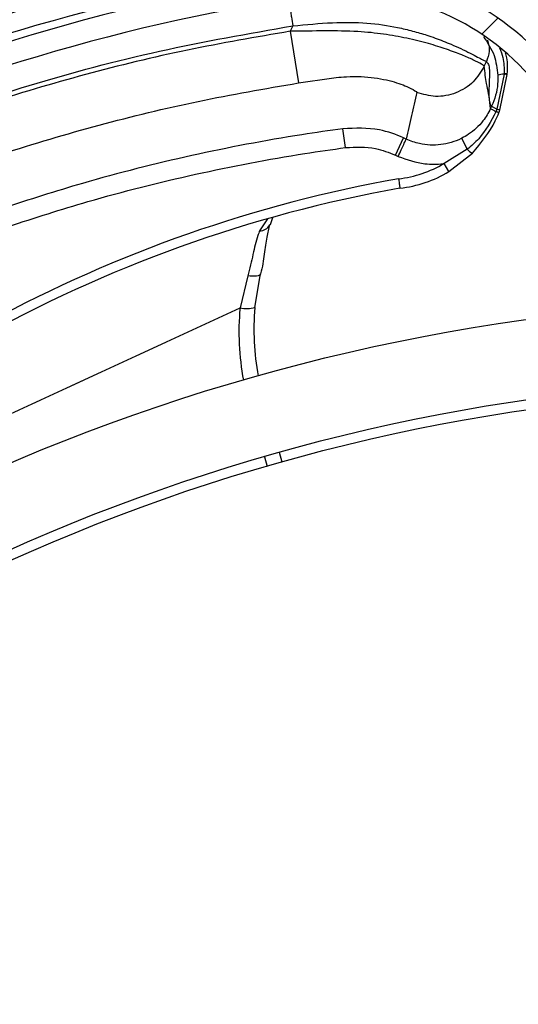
# Model space of a CAD drawing. Header units: inches. Extents: x 170 to 284, y 215 to 248.
# Tile 501 of 656: x 211.0309 to 211.0846, y 224.9663 to 225.0724. Entities that reach past the tile are written whole.
import ezdxf

# ---------------------------------------------------------------- set-up
doc = ezdxf.new("R2010")
doc.units = ezdxf.units.IN
doc.header["$LTSCALE"] = 0.25
doc.header["$MEASUREMENT"] = 0
doc.layers.add('ANNOTATIONS', color=1, linetype='Continuous')
doc.layers.add('RH FRONT OF HOOD', color=7, linetype='Continuous')
doc.styles.add('ARIAL', font='arial.ttf', dxfattribs={"height": 0.09375})
doc.dimstyles.new('STANDARD$0', dxfattribs={"dimtxt": 0.09375, "dimasz": 0.09375, "dimexe": 0.03125, "dimexo": 0.046875, "dimgap": 0.09, "dimtad": 0, "dimtih": 1, "dimtoh": 1, "dimdec": 4, "dimzin": 0, "dimdsep": 46, "dimtxsty": 'ARIAL', "dimcen": 0.09, "dimadec": 0, "dimazin": 0, "dimtfac": 1, "dimtdec": 4, "dimtofl": 0, "dimtmove": 0, "dimatfit": 1, "dimfxl": 1, "dimtolj": 1, "dimtzin": 0, "dimarcsym": 0})
pattern_1 = [(45, (200.7563139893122, 218.4993357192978), (-0.03026527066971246, 0.03026527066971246), [])]

# ---------------------------------------------------------------- blocks, each defined once
blk = doc.blocks.new('*D75')
at = {"layer": 'ANNOTATIONS', "color": 0, "lineweight": -2, "transparency": 16777216}
for p, q in [((209.9594651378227, 225.3844004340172), (209.9594651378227, 225.4781504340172)), ((210.5891923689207, 225.2906504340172), (209.9282151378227, 225.2906504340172)), ((211.1204829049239, 225.2379811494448), (209.9282151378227, 225.2379811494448)), ((209.9594651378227, 225.1442311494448), (209.9594651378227, 225.0504811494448)), ((209.9594651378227, 225.0504811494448), (209.8657151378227, 225.0504811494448))]:
    blk.add_line(p, q, dxfattribs=at)
at = {"layer": 'ANNOTATIONS', "color": 0, "transparency": 16777216}
for points in [[(209.9438401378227, 225.3844004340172), (209.9750901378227, 225.3844004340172), (209.9594651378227, 225.2906504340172)], [(209.9438401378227, 225.1442311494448), (209.9750901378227, 225.1442311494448), (209.9594651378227, 225.2379811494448)]]:
    blk.add_solid(points, dxfattribs=at)
at = {"layer": 'defpoints', "color": 0, "transparency": 16777216}
for p in [(210.6360673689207, 225.2906504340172), (209.9594651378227, 225.2379811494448), (211.1673579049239, 225.2379811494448)]:
    blk.add_point(p, dxfattribs=at)
at = {"layer": 'ANNOTATIONS', "color": 0, "transparency": 16777216, "insert": (209.6118125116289, 225.0504811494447), "char_height": 0.09375, "attachment_point": 5, "style": 'ARIAL'}
blk.add_mtext('\\A1;2 5/8"', dxfattribs=at)
blk = doc.blocks.new('*D76')
at = {"layer": 'ANNOTATIONS', "color": 0, "lineweight": -2, "transparency": 16777216}
for p, q in [((210.6277843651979, 225.6576941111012), (210.6277843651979, 226.3915711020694)), ((212.2068141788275, 224.9942942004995), (212.2068141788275, 226.3915711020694)), ((210.7215343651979, 226.3603211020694), (211.1070251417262, 226.3603211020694)), ((212.1130641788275, 226.3603211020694), (211.7275734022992, 226.3603211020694))]:
    blk.add_line(p, q, dxfattribs=at)
at = {"layer": 'ANNOTATIONS', "color": 0, "transparency": 16777216}
for points in [[(210.7215343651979, 226.3759461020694), (210.7215343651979, 226.3446961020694), (210.6277843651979, 226.3603211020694)], [(212.1130641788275, 226.3759461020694), (212.1130641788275, 226.3446961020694), (212.2068141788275, 226.3603211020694)]]:
    blk.add_solid(points, dxfattribs=at)
at = {"layer": 'defpoints', "color": 0, "transparency": 16777216}
for p in [(212.2068141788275, 226.3603211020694), (210.6277843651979, 225.6108191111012), (212.2068141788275, 224.9474192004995)]:
    blk.add_point(p, dxfattribs=at)
at = {"layer": 'ANNOTATIONS', "color": 0, "transparency": 16777216, "insert": (211.4172992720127, 226.3603211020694), "char_height": 0.09375, "attachment_point": 5, "style": 'ARIAL'}
blk.add_mtext('\\A1;DIM "A"', dxfattribs=at)

msp = doc.modelspace()

# ---------------------------------------------------------------- hatches: boundary and pattern name
at = {"layer": 'RH FRONT OF HOOD'}
h = msp.add_hatch(dxfattribs=at)
h.set_pattern_fill('ANSI31', color=256, scale=0.34241245, angle=2.8e-322, style=0)
h.set_pattern_definition([(45, (200.7896657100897, 218.4993357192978), (-0.03026527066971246, 0.03026527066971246), [])])
edge = h.paths.add_edge_path(flags=0)
edge.add_arc((211.0763061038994, 224.3915581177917), 0.021400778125, 89.9999999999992, 390.52248781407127, ccw=False)
edge.add_line((211.0763061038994, 224.4129588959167), (211.1490687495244, 224.4129588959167))
edge.add_arc((211.1490687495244, 224.8238538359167), 0.4108949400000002, 270, 450.0000000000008)
edge.add_line((211.1490687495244, 225.2347487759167), (210.6654111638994, 225.2347487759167))
edge.add_arc((210.6654111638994, 225.2390289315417), 0.004280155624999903, 180.0000000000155, 269.9999999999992, ccw=False)
edge.add_line((210.6611310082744, 225.2390289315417), (210.6611310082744, 225.2818304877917))
edge.add_arc((210.6654111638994, 225.2818304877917), 0.004280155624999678, 360, 540, ccw=False)
edge.add_line((210.6696913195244, 225.2818304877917), (210.6696913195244, 225.2390289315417))
edge.add_line((210.6696913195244, 225.2390289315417), (210.6664589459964, 225.2390289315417))
edge.add_line((210.6664589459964, 225.2390289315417), (210.6664589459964, 225.2818304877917))
edge.add_arc((210.6654111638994, 225.2818304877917), 0.001047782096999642, 360, 540.0000000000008)
edge.add_line((210.6643633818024, 225.2818304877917), (210.6643633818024, 225.2390289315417))
edge.add_arc((210.6654111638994, 225.2390289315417), 0.001047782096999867, 180, 270)
edge.add_line((210.6654111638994, 225.2379811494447), (211.1490687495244, 225.2379811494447))
edge.add_arc((211.1490687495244, 224.8238538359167), 0.4141273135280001, 269.9999999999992, 450, ccw=False)
edge.add_line((211.1490687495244, 224.4097265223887), (211.0763061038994, 224.4097265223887))
edge.add_arc((211.0763061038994, 224.3915581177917), 0.018168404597, 450.0000000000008, 750.5224878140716)
edge.add_arc((211.0910543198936, 224.4002532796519), 0.001047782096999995, 390.5224878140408, 495.0000000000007)
edge.add_line((211.0903134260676, 224.4009941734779), (211.0816182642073, 224.3922990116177))
edge.add_line((211.0816182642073, 224.3922990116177), (211.0793326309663, 224.3945846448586))
edge.add_line((211.0793326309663, 224.3945846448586), (211.0880277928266, 224.4032798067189))
edge.add_arc((211.0910543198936, 224.4002532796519), 0.004280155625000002, 390.522487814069, 495.0000000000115, ccw=False)
h = msp.add_hatch(dxfattribs=at)
h.set_pattern_fill('ANSI31', color=256, scale=0.34241245, style=0)
h.set_pattern_definition(pattern_1)
edge = h.paths.add_edge_path(flags=0)
edge.add_line((211.1157170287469, 225.2304686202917), (210.7733045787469, 225.2304686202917))
edge.add_line((210.7733045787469, 225.2304686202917), (210.7733045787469, 225.2347487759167))
edge.add_line((210.7733045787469, 225.2347487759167), (211.1157170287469, 225.2347487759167))
edge.add_arc((211.1157170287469, 224.8238538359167), 0.4108949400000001, 269.9999999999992, 450, ccw=False)
edge.add_line((211.1157170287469, 224.4129588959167), (211.0429543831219, 224.4129588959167))
edge.add_line((211.0429543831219, 224.4129588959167), (211.0429543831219, 224.4172390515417))
edge.add_line((211.0429543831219, 224.4172390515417), (211.1157170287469, 224.4172390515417))
edge.add_arc((211.1157170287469, 224.8238538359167), 0.406614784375, 270, 450.0000000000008)
h = msp.add_hatch(dxfattribs=at)
h.set_pattern_fill('ANSI31', color=256, scale=0.34241245, angle=2.8e-322, style=0)
h.set_pattern_definition(pattern_1)
edge = h.paths.add_edge_path(flags=0)
edge.add_arc((210.9334444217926, 224.9939066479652), 0.001712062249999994, 384.7692737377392, 406.9796940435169)
edge.add_line((210.9346124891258, 224.9951583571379), (210.9362594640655, 224.9969232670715))
edge.add_arc((210.9334444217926, 224.9939066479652), 0.004126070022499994, 384.76927373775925, 406.97969404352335, ccw=False)
edge.add_arc((210.9253607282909, 224.9901767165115), 0.01302879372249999, 336.2454411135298, 384.7692737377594, ccw=False)
edge.add_arc((210.9207214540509, 224.9927121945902), 0.01830194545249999, 294.76927373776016, 334.8306467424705, ccw=False)
edge.add_arc((210.9234615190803, 224.9867737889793), 0.01176186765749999, 226.9101314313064, 294.76927373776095, ccw=False)
edge.add_arc((210.9254540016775, 224.9902197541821), 0.01566536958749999, 170.0263417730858, 230.2000735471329, ccw=False)
edge.add_arc((210.9350175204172, 224.9888627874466), 0.02532140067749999, 507.6235219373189, 530.7502070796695, ccw=False)
edge.add_arc((210.9258202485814, 224.9935941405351), 0.01504902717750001, 466.9249921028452, 504.08392337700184, ccw=False)
edge.add_arc((210.9298152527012, 224.9817485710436), 0.02754708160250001, 388.07777688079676, 467.701847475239, ccw=False)
edge.add_arc((210.9612224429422, 224.9998227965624), 0.008748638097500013, 215.7278926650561, 362.7107059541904)
edge.add_arc((211.0261599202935, 225.0079139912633), 0.05672062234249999, 114.33990946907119, 187.7791734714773, ccw=False)
edge.add_arc((211.0935835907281, 224.8646505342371), 0.2150521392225, 458.19530130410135, 474.9753273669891, ccw=False)
edge.add_arc((211.0660354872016, 225.0488261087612), 0.02884824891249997, 399.92811720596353, 456.1830305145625, ccw=False)
edge.add_arc((211.1083046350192, 225.0874112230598), 0.0284373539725, 224.8898676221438, 278.4883413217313)
edge.add_arc((211.1098912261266, 225.0740018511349), 0.01494630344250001, 280.0607145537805, 335.3164658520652)
edge.add_arc((211.1068088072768, 225.0763506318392), 0.0187470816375, 332.7271482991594, 366.2088897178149)
edge.add_arc((211.1121251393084, 225.0763524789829), 0.0134739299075, 368.6468311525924, 407.0429194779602)
edge.add_arc((211.1174228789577, 225.0816252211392), 0.006011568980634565, 409.7518063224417, 430.4868473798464)
edge.add_arc((211.1149344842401, 225.0696918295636), 0.01816498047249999, 435.6685338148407, 474.7692737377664)
edge.add_arc((211.1119075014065, 225.0762520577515), 0.01094007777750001, 474.7692737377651, 564.7692737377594)
edge.add_arc((211.1036683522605, 225.0724503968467), 0.001866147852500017, 204.7692737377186, 220.4115201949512)
edge.add_line((211.1022474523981, 225.071240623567), (211.1004094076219, 225.0696756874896))
edge.add_arc((211.1036683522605, 225.0724503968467), 0.004280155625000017, 204.769273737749, 220.4115201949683, ccw=False)
edge.add_arc((211.1119075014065, 225.0762520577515), 0.01335408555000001, 114.76927373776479, 204.7692737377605, ccw=False)
edge.add_arc((211.1149344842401, 225.0696918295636), 0.020578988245, 435.38063204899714, 474.7692737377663, ccw=False)
edge.add_arc((211.1174228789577, 225.0816252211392), 0.008425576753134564, 409.34694092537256, 431.2689846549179, ccw=False)
edge.add_arc((211.1121251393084, 225.0763524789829), 0.01588793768, 368.45957599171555, 407.2398544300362, ccw=False)
edge.add_arc((211.1068088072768, 225.0763506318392), 0.02116108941, 332.8738045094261, 366.34644547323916, ccw=False)
edge.add_arc((211.1098912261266, 225.0740018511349), 0.01736031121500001, 279.9495218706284, 335.13512706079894, ccw=False)
edge.add_arc((211.1083046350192, 225.0874112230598), 0.030851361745, 224.687431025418, 278.5488113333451, ccw=False)
edge.add_arc((211.0660354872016, 225.0488261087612), 0.02643424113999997, 399.7109832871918, 456.0928868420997)
edge.add_arc((211.0935835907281, 224.8646505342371), 0.21263813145, 458.2069421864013, 474.9789632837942)
edge.add_arc((211.0261599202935, 225.0079139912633), 0.05430661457, 474.3259003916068, 547.8838086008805)
edge.add_arc((210.9612224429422, 224.9998227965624), 0.01116264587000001, 214.8303126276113, 363.29836093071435, ccw=False)
edge.add_arc((210.9298152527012, 224.9817485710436), 0.02513307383, 387.7406739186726, 467.7399315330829)
edge.add_arc((210.9258202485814, 224.9935941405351), 0.01263501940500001, 466.8523210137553, 503.7519705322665)
edge.add_arc((210.9350175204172, 224.9888627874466), 0.022907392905, 507.8135800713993, 530.7889889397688)
edge.add_arc((210.9254540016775, 224.9902197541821), 0.01325136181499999, 529.9615141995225, 590.5045235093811)
edge.add_arc((210.9234615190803, 224.9867737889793), 0.009347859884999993, 226.49179786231, 294.7692737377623)
edge.add_arc((210.9207214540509, 224.9927121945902), 0.01588793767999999, 294.7692737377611, 334.7214526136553)
edge.add_arc((210.9253607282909, 224.9901767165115), 0.01061478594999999, 336.4037750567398, 384.7692737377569)
h = msp.add_hatch(dxfattribs=at)
h.set_pattern_fill('ANSI32', color=256, scale=0.34241245, angle=2.8e-322, style=0)
h.set_pattern_definition([(45, (200.7563139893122, 218.4993357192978), (-0.09079581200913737, 0.09079581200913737), []), (45, (200.8168445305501, 218.4993357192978), (-0.09079581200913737, 0.09079581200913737), [])])
edge = h.paths.add_edge_path(flags=0)
edge.add_arc((211.115717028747, 224.8238538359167), 0.2182879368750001, 180, 540, ccw=False)
edge = h.paths.add_edge_path(flags=0)
edge.add_arc((211.115717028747, 224.8238538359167), 0.2097276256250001, 180, 540, ccw=False)

# ---------------------------------------------------------------- linework, layer by layer
for p, q in [((211.060322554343, 225.0717228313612), (211.0600521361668, 225.0711433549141)), ((211.0600521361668, 225.0711433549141), (211.0609214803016, 225.065564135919)), ((211.0809643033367, 225.0673799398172), (211.0811921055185, 225.0678680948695)), ((211.0830984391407, 225.0665054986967), (211.082324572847, 225.062730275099)), ((211.0824232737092, 225.066400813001), (211.0824233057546, 225.0664000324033)), ((211.0826417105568, 225.0626359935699), (211.0834354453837, 225.0664619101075)), ((211.0830984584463, 225.0665064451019), (211.0830984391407, 225.0665054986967)), ((211.0830994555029, 225.0665753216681), (211.0830984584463, 225.0665064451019)), ((211.0830994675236, 225.0665763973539), (211.0830994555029, 225.0665753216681)), ((211.0834354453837, 225.0664619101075), (211.083435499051, 225.0664629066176)), ((211.083435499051, 225.0664629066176), (211.0834390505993, 225.0665323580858)), ((211.0834390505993, 225.0665323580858), (211.0834390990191, 225.0665333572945)), ((211.0816279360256, 225.0628010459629), (211.0815396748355, 225.0637860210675)), ((211.082324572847, 225.062730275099), (211.0822175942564, 225.0624713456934)), ((211.0660065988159, 225.0586029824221), (211.0657313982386, 225.0606377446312)), ((211.0713842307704, 225.0577842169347), (211.0722525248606, 225.0596448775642)), ((211.0725468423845, 225.0595075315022), (211.0722525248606, 225.0596448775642)), ((211.0791274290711, 225.0584156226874), (211.0785240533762, 225.0596059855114)), ((211.0713842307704, 225.0577842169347), (211.0716785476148, 225.0576468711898)), ((211.0791274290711, 225.0584156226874), (211.0766226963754, 225.056894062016)), ((211.0771524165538, 225.0560139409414), (211.0796954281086, 225.0580139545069)), ((211.0771524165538, 225.0560139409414), (211.0766226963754, 225.056894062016)), ((211.0575903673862, 225.0509153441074), (211.0567410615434, 225.0496406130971)), ((211.0581205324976, 225.0510383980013), (211.0578628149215, 225.0502658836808)), ((211.0562429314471, 225.0413622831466), (211.0568462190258, 225.0449890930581)), ((211.0554636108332, 225.0447770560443), (211.0546320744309, 225.0413202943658)), ((210.9952299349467, 225.0139113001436), (211.0546320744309, 225.0413202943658)), ((211.0591672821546, 225.0247023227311), (211.0588706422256, 225.0257304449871)), ((211.0572569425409, 225.0252690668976), (211.0575535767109, 225.0242409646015))]:
    msp.add_line(p, q, dxfattribs=at)
at = {"layer": 'RH FRONT OF HOOD', "flags": 128}
msp.add_lwpolyline([(211.0568462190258, 225.0449890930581), (211.056802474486, 225.0449071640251), (211.0567143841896, 225.0448384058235), (211.0565843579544, 225.0447846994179), (211.0564159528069, 225.0447475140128), (211.0562137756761, 225.0447278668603), (211.0559833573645, 225.0447262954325), (211.0557310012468, 225.0447428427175), (211.0554636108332, 225.0447770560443)], dxfattribs=at)
at = {"layer": 'RH FRONT OF HOOD'}
for radius in [0.218287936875, 0.2097276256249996, 0.20865758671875]:
    msp.add_circle((211.1157170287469, 224.8238538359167), radius, dxfattribs=at)
for centre, radius, start, end in [((211.0923126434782, 224.8641028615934), 0.2160622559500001, 95.86225241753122, 111.3285798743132), ((211.0935835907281, 224.8646505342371), 0.2150521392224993, 98.19530130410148, 114.9753273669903), ((211.0923126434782, 224.8641028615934), 0.2180957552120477, 101.9484969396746, 112.0222083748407), ((211.0660354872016, 225.0488261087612), 0.02884824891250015, 39.92811720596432, 96.18303051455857), ((211.0935835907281, 224.8646505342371), 0.2126381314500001, 98.20694218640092, 114.9789632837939), ((211.0660354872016, 225.0488261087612), 0.02643424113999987, 39.7109832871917, 96.09288684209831), ((211.0831048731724, 225.0642547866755), 0.002251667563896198, 90.1632289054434, 107.620369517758), ((211.0831046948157, 225.0642518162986), 0.002253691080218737, 90.15903876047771, 107.5984193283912), ((211.0830613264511, 225.0648939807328), 0.001611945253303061, 76.5797564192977, 88.68073162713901), ((211.0830613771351, 225.0648930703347), 0.001613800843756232, 76.59536649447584, 88.68336316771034), ((211.0830736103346, 225.0650074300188), 0.001568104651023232, 76.5235403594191, 89.05562035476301), ((211.0830738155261, 225.0650124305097), 0.001564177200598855, 76.4949679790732, 89.06032572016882), ((211.0801668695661, 225.0592830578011), 0.001353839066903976, 219.8457135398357, 249.6211751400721), ((211.0704426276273, 225.0671621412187), 0.01198443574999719, 276.110371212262, 301.0425548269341), ((211.0704426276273, 225.0671621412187), 0.01301167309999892, 276.271831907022, 301.0425548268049), ((211.0974436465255, 224.9109688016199), 0.146552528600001, 100.1098921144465, 136.7878487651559), ((211.0974436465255, 224.9109688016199), 0.1455252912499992, 100.1236983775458, 138.6398240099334), ((211.0568067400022, 225.0507609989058), 0.001122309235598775, 266.6450871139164, 334.716108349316), ((211.0822446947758, 225.0387133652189), 0.02773540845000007, 174.6066469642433, 190.7771963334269), ((211.055345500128, 225.0448708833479), 0.003621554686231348, 258.6387502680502, 284.3475300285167), ((211.0821510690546, 225.0389162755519), 0.02602334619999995, 174.6066469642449, 190.9252884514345)]:
    msp.add_arc(centre, radius, start, end, dxfattribs=at)
for points, knots in [([(211.0599314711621, 225.0742609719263), (211.0599366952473, 225.0742270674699), (211.0599447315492, 225.0741749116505), (211.0599934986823, 225.0738584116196), (211.060043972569, 225.0735308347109), (211.060106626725, 225.0731242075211), (211.0601976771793, 225.0725332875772), (211.0602733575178, 225.0720421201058), (211.060322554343, 225.0717228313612)], [0, 0, 0, 0, 0.2394568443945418, 0.3683606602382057, 0.5000000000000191, 0.6316393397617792, 0.7605431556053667, 1, 1, 1, 1]), ([(211.0051436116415, 225.0551965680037), (211.0095029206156, 225.0570992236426), (211.0182441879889, 225.0609144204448), (211.0319110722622, 225.0654478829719), (211.0459334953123, 225.069212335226), (211.0555184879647, 225.070884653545), (211.060322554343, 225.0717228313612)], [0, 0, 0, 0, 0.2468628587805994, 0.4950083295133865, 0.7468945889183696, 1, 1, 1, 1]), ([(211.060322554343, 225.0717228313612), (211.0617536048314, 225.071859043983), (211.0644550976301, 225.0721161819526), (211.0683016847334, 225.0721120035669), (211.0711630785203, 225.0716675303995), (211.0732672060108, 225.0711714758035), (211.0745978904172, 225.0707779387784), (211.0756818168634, 225.070406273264), (211.0765612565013, 225.0700754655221), (211.0775044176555, 225.069690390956), (211.0785127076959, 225.0692373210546), (211.0798103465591, 225.0685923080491), (211.0809151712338, 225.0680117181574), (211.081105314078, 225.0679131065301), (211.0811921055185, 225.0678680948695)], [0, 0, 0, 0, 0.1307156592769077, 0.2467609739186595, 0.3577928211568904, 0.4170971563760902, 0.4791482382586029, 0.5177152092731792, 0.559089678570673, 0.603294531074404, 0.6633484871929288, 0.7353692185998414, 0.8792082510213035, 1, 1, 1, 1]), ([(211.0600521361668, 225.0711433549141), (211.0563478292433, 225.0705069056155), (211.0489284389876, 225.0692321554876), (211.0379544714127, 225.066567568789), (211.0271256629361, 225.0633453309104), (211.01674260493, 225.059667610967), (211.0100799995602, 225.0568077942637), (211.0068811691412, 225.0554347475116)], [0, 0, 0, 0, 0.2027568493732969, 0.4061035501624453, 0.6088604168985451, 0.8122072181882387, 1, 1, 1, 1]), ([(211.0809643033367, 225.0673799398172), (211.0809023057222, 225.0674387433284), (211.0807763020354, 225.0675582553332), (211.0798841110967, 225.0680149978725), (211.0785831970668, 225.0685832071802), (211.0769657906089, 225.0691919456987), (211.0749722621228, 225.0698225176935), (211.0726878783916, 225.0703930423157), (211.0701248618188, 225.0708514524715), (211.0671649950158, 225.0711689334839), (211.0637699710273, 225.0711841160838), (211.0613019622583, 225.0711570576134), (211.0600521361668, 225.0711433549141)], [0, 0, 0, 0, 0.1094013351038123, 0.2223468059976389, 0.3151791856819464, 0.4102231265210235, 0.5012749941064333, 0.5946006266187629, 0.6834485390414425, 0.7745330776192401, 0.8858211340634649, 1, 1, 1, 1]), ([(211.0808609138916, 225.0705914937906), (211.0813046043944, 225.0699246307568), (211.082155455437, 225.0686458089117), (211.0823365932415, 225.0671274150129), (211.0824232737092, 225.066400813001)], [0, 0, 0, 0, 0.5214667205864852, 0.9999999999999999, 0.9999999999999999, 0.9999999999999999, 0.9999999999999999]), ([(211.0813101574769, 225.0701670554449), (211.0813641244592, 225.0699825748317), (211.0814763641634, 225.0695988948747), (211.0815101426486, 225.0688028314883), (211.081317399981, 225.0682363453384), (211.0811921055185, 225.0678680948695)], [0, 0, 0, 0, 0.2447599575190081, 0.509048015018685, 1, 1, 1, 1]), ([(211.0826162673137, 225.0693442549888), (211.0827519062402, 225.0689991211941), (211.0830994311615, 225.068114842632), (211.0830994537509, 225.0671591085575), (211.0830994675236, 225.0665763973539)], [0, 0, 0, 0, 0.3902998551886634, 1, 1, 1, 1]), ([(211.0834390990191, 225.0665333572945), (211.0834718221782, 225.0671264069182), (211.0835149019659, 225.0679071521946), (211.0833114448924, 225.0686529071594), (211.0832625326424, 225.06883219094)], [0, 0, 0, 0, 0.7595942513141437, 0.9999999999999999, 0.9999999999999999, 0.9999999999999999, 0.9999999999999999]), ([(211.0809643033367, 225.0673799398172), (211.080604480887, 225.0667853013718), (211.0798570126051, 225.0655500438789), (211.0779450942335, 225.0643827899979), (211.0757469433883, 225.0639497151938), (211.0743602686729, 225.0643540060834), (211.0736927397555, 225.064548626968)], [0, 0, 0, 0, 0.2406941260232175, 0.4999999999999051, 0.759305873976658, 1, 1, 1, 1]), ([(211.0815396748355, 225.0637860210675), (211.0815042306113, 225.0640017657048), (211.0814064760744, 225.0645967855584), (211.0811491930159, 225.065654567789), (211.0810344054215, 225.0667257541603), (211.0809643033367, 225.0673799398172)], [0, 0, 0, 0, 0.1812946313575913, 0.5000073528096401, 1, 1, 1, 1]), ([(211.0811921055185, 225.0678680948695), (211.081272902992, 225.0677877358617), (211.0814425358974, 225.0676190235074), (211.0815184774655, 225.0669913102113), (211.081518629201, 225.0661603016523), (211.0814774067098, 225.0652609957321), (211.0814418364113, 225.0643663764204), (211.0814758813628, 225.0639151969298), (211.0814931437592, 225.0636864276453)], [0, 0, 0, 0, 0.1574760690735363, 0.3306182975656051, 0.4911886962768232, 0.6742546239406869, 0.8348317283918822, 1, 1, 1, 1]), ([(211.0609214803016, 225.065564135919), (211.0622866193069, 225.0657672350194), (211.0636517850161, 225.0659703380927), (211.0649870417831, 225.0661411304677), (211.0649870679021, 225.0661411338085)], [0, 0, 0, 0, 0.9999804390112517, 1, 1, 1, 1]), ([(211.0649870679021, 225.0661411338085), (211.0649870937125, 225.0661411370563), (211.0653606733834, 225.0661881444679), (211.0668467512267, 225.0663237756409), (211.0693389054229, 225.0661800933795), (211.0717100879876, 225.0655838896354), (211.073373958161, 225.0648699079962), (211.0735791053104, 225.0646631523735), (211.0736927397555, 225.064548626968)], [0, 0, 0, 0, 4.497367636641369e-06, 0.06509473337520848, 0.2616701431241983, 0.4753105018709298, 0.7093656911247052, 1, 1, 1, 1]), ([(211.0824233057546, 225.0664000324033), (211.0824239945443, 225.066092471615), (211.0824265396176, 225.0649560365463), (211.0821061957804, 225.0638234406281), (211.081755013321, 225.0630728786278), (211.0817550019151, 225.0630728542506)], [0, 0, 0, 0, 0.270630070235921, 0.9999763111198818, 1, 1, 1, 1]), ([(211.0091834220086, 225.0502788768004), (211.0091834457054, 225.0502788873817), (211.012275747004, 225.0516596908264), (211.018784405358, 225.0543731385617), (211.0288745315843, 225.0579804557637), (211.0394097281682, 225.0611074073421), (211.0500922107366, 225.0637033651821), (211.0573117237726, 225.0649438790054), (211.0609214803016, 225.065564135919)], [0, 0, 0, 0, 1.439079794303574e-06, 0.1877923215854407, 0.3908439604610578, 0.5938956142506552, 0.7969478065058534, 1, 1, 1, 1]), ([(211.0736927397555, 225.064548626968), (211.0734943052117, 225.0637156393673), (211.0730974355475, 225.0620496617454), (211.0727302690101, 225.0603549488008), (211.0725466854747, 225.0595075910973)], [0, 0, 0, 0, 0.4999992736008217, 1, 1, 1, 1]), ([(211.0814931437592, 225.0636864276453), (211.0815090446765, 225.0635907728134), (211.08154102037, 225.06339841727), (211.0816249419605, 225.0631866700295), (211.0817118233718, 225.0631109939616), (211.0817551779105, 225.0630732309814)], [0, 0, 0, 0, 0.3313600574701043, 0.6663431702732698, 0.9999999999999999, 0.9999999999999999, 0.9999999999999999, 0.9999999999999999]), ([(211.0817551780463, 225.0630732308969), (211.0817235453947, 225.0630055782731), (211.0816811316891, 225.0629148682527), (211.0816387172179, 225.0628241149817), (211.0816279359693, 225.0628010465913)], [0, 0, 0, 0, 0.7458120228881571, 1, 1, 1, 1]), ([(211.082324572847, 225.062730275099), (211.0823024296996, 225.0627418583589), (211.0821693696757, 225.0628114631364), (211.0819676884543, 225.0629216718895), (211.0817871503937, 225.063031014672), (211.0817657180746, 225.0630589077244), (211.0817550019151, 225.0630728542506)], [0, 0, 0, 0, 0.06239373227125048, 0.3749291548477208, 0.6874645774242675, 1, 1, 1, 1]), ([(211.0816299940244, 225.0628054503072), (211.0816299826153, 225.0628054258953), (211.0814101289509, 225.0623350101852), (211.0807580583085, 225.0612807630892), (211.0796382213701, 225.0602237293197), (211.0787691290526, 225.0597418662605), (211.0785240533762, 225.0596059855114)], [0, 0, 0, 0, 1.78267336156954e-05, 0.3435204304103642, 0.814879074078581, 1, 1, 1, 1]), ([(211.0822174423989, 225.0624710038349), (211.0816713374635, 225.0614389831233), (211.0808590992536, 225.0599040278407), (211.0795547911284, 225.0587829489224), (211.0791274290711, 225.0584156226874)], [0, 0, 0, 0, 0.672345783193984, 0.9999999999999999, 0.9999999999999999, 0.9999999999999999, 0.9999999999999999]), ([(211.0796954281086, 225.0580139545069), (211.0806149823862, 225.0591137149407), (211.0817403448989, 225.0604596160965), (211.0824133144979, 225.0620675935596), (211.0825363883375, 225.0623616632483)], [0, 0, 0, 0, 0.8171182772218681, 1, 1, 1, 1]), ([(211.0822175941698, 225.0624713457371), (211.0821948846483, 225.0624828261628), (211.0820584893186, 225.0625517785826), (211.0818509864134, 225.0626600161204), (211.0816638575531, 225.0627651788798), (211.0816399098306, 225.0627890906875), (211.0816279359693, 225.0628010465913)], [0, 0, 0, 0, 0.06242876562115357, 0.3749525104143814, 0.6874762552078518, 1, 1, 1, 1]), ([(211.0825363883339, 225.0623616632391), (211.0825364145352, 225.0623617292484), (211.0825725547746, 225.0624527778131), (211.0826071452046, 225.0625444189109), (211.0826417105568, 225.0626359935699)], [0, 0, 0, 0, 0.0007249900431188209, 0.9999999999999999, 0.9999999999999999, 0.9999999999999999, 0.9999999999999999]), ([(211.0722525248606, 225.0596448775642), (211.0722525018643, 225.0596448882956), (211.0714290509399, 225.0600291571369), (211.0692950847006, 225.060778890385), (211.0670548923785, 225.0606901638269), (211.0657313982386, 225.0606377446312)], [0, 0, 0, 0, 1.14279555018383e-05, 0.4092118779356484, 1, 1, 1, 1]), ([(211.0657313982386, 225.0606377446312), (211.0642542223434, 225.0604276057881), (211.0587852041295, 225.0596495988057), (211.0493809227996, 225.0578380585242), (211.0386093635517, 225.0551439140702), (211.0318855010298, 225.0529790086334), (211.0290145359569, 225.0520546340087)], [0, 0, 0, 0, 0.1185397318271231, 0.4388752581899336, 0.7604101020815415, 0.9999999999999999, 0.9999999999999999, 0.9999999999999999, 0.9999999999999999]), ([(211.029669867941, 225.0501087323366), (211.0325111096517, 225.0510235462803), (211.0391511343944, 225.0531614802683), (211.0498107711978, 225.0558290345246), (211.0591175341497, 225.0576229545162), (211.0645447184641, 225.0583950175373), (211.0660065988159, 225.0586029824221)], [0, 0, 0, 0, 0.2395900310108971, 0.5599255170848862, 0.8814604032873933, 1, 1, 1, 1]), ([(211.0660065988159, 225.0586029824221), (211.0671027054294, 225.0586553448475), (211.0689599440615, 225.0587440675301), (211.0706795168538, 225.0580632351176), (211.0713842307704, 225.0577842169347)], [0, 0, 0, 0, 0.5901808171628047, 1, 1, 1, 1]), ([(211.0785240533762, 225.0596059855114), (211.0785041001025, 225.0595959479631), (211.0778005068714, 225.0592420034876), (211.0762794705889, 225.0587875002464), (211.0742114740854, 225.058885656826), (211.0730013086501, 225.0592955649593), (211.0725467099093, 225.0595075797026), (211.0725466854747, 225.0595075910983)], [0, 0, 0, 0, 0.01087401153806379, 0.3834398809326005, 0.7558119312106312, 0.9999868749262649, 1, 1, 1, 1]), ([(211.071678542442, 225.0576468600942), (211.0726248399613, 225.0573105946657), (211.0741918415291, 225.0567537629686), (211.0759033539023, 225.056800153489), (211.0765864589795, 225.0568893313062), (211.0766226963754, 225.056894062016)], [0, 0, 0, 0, 0.5907811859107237, 0.9782917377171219, 1, 1, 1, 1]), ([(211.0717182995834, 225.0552457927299), (211.0717196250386, 225.0552364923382), (211.0717303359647, 225.0551613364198), (211.0717572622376, 225.0549726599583), (211.071796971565, 225.0546952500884), (211.0718340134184, 225.0544373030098), (211.0718592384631, 225.0542620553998), (211.0718624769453, 225.0542395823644), (211.0718640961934, 225.0542283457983)], [0, 0, 0, 0, 0.01753608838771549, 0.1417080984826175, 0.3563943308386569, 0.5709646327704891, 0.7854813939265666, 1, 1, 1, 1]), ([(211.0578296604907, 225.0502942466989), (211.0577152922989, 225.0498634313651), (211.0574687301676, 225.0489346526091), (211.0572373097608, 225.0471083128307), (211.0570526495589, 225.0456493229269), (211.0568031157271, 225.0448506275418), (211.0567788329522, 225.0447729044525)], [0, 0, 0, 0, 0.2839420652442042, 0.6121401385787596, 0.962256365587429, 1, 1, 1, 1]), ([(211.0567410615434, 225.0496406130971), (211.056674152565, 225.0494665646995), (211.056370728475, 225.0486772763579), (211.0560427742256, 225.0471023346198), (211.0556584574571, 225.0455593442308), (211.0554636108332, 225.0447770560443)], [0, 0, 0, 0, 0.1223980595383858, 0.5550603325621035, 1, 1, 1, 1])]:
    msp.add_open_spline(points, degree=3, knots=knots, dxfattribs=at)
for points in [[(211.0825364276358, 225.062361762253), (211.0825319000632, 225.0623619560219), (211.082522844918, 225.0623623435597), (211.0824569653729, 225.0623839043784), (211.0823581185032, 225.0624189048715), (211.0822644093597, 225.0624538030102), (211.0822175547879, 225.0624712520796)], [(211.0826417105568, 225.0626359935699), (211.0826370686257, 225.0626355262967), (211.0826277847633, 225.0626345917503), (211.082562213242, 225.0626526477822), (211.0824640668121, 225.0626832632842), (211.0823710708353, 225.0627146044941), (211.082324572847, 225.062730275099)], [(211.0716788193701, 225.057646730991), (211.0717901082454, 225.0578854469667), (211.0720126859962, 225.058362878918), (211.0722956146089, 225.0589697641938), (211.0724976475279, 225.059403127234), (211.0725301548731, 225.0594728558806), (211.0725464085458, 225.0595077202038)]]:
    msp.add_open_spline(points, degree=3, dxfattribs=at)

# ---------------------------------------------------------------- dimensions: what is measured, and where the dimension line sits
at = {"layer": 'ANNOTATIONS'}
dim = msp.add_linear_dim(base=(212.2068141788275, 226.3603211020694), p1=(210.6277843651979, 225.6108191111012), p2=(212.2068141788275, 224.9474192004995), text='DIM "A"', dimstyle='STANDARD$0', dxfattribs=at)
dim.commit()
dim.dimension.update_dxf_attribs({"geometry": '*D76', "text_midpoint": (211.4172992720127, 226.3603211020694)})
dim = msp.add_linear_dim(base=(209.9594651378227, 225.2379811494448), p1=(210.6360673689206, 225.2906504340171), p2=(211.1673579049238, 225.2379811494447), angle=90, text='2 5/8"', dimstyle='STANDARD$0', dxfattribs=at)
dim.commit()
dim.dimension.update_dxf_attribs({"geometry": '*D75', "text_midpoint": (209.6118125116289, 225.0504811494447)})

doc.saveas('drawing.dxf')
